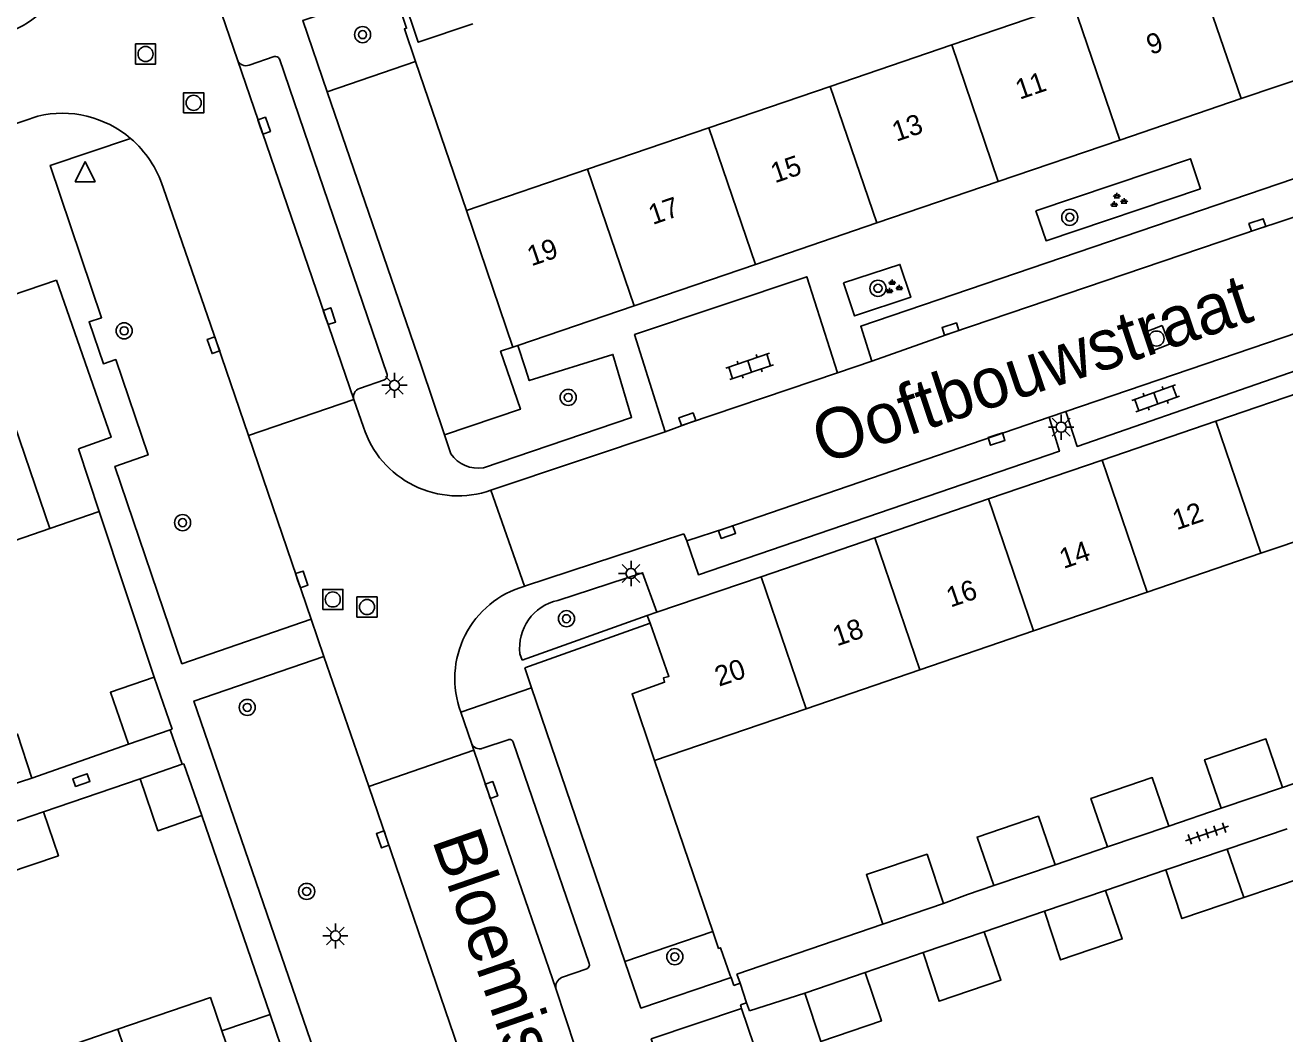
# Model space of a CAD drawing. Extents: x 132994 to 136000, y 393499 to 395512.
# Drawn here: x 134409.9 to 134472.5, y 394682.2 to 394732.3 of the extents above; entities that cross this region are included whole.
import ezdxf

# ---------------------------------------------------------------- set-up
doc = ezdxf.new("R2010")
doc.units = 0
for name, color, linetype in [('gg-afsc-erfafscheiding', 7, 'Continuous'), ('gg-afsc-hekwerk', 7, 'Continuous'), ('gg-afsc-muur', 7, 'Continuous'), ('gg-anno-huisnummerreeks BGT', 7, 'Continuous'), ('gg-anno-openbare ruimte label', 7, 'Continuous'), ('gg-bbg-bijgebouw', 7, 'Continuous'), ('gg-bbg-gedigitaliseerde bebouwing', 7, 'Continuous'), ('gg-bbg-gedigitaliseerde bijgebouw', 7, 'Continuous'), ('gg-bbg-hoofdgebouw', 7, 'Continuous'), ('gg-bbg-luifel en loopbrug', 7, 'Continuous'), ('gg-bbg-tussenscheiding', 7, 'Continuous'), ('gg-knt-verharding', 7, 'Continuous'), ('gg-knt-verharding nz', 7, 'Continuous'), ('gt-grn-groengrens', 7, 'Continuous'), ('gt-grn-weggrens', 7, 'Continuous'), ('gt-symb-boom', 7, 'Continuous'), ('gt-symb-groenvak', 7, 'Continuous'), ('gt-symb-klinker verharding', 7, 'Continuous'), ('gt-symb-kolk', 7, 'Continuous'), ('gt-symb-lichtmast', 7, 'Continuous'), ('gt-symb-rioolschacht', 7, 'Continuous'), ('gt-symb-tegel verharding', 7, 'Continuous'), ('gt-symb-waterafsluiter', 7, 'Continuous')]:
    doc.layers.add(name, color=color, linetype=linetype)

# ---------------------------------------------------------------- blocks, each defined once
blk = doc.blocks.new('gt0-KL1')
at = {"layer": 'gt-symb-klinker verharding'}
for p, q in [((-1.15, 0.3), (1.15, 0.3)), ((-1, -0.3), (-1, 0.3)), ((-0.5, 0.3), (-0.5, 0.45)), ((0, -0.3), (0, 0.3)), ((0.5, 0.3), (0.5, 0.45)), ((1, -0.3), (1, 0.3)), ((-1.15, -0.3), (1.15, -0.3)), ((-0.5, -0.45), (-0.5, -0.3)), ((0.5, -0.45), (0.5, -0.3))]:
    blk.add_line(p, q, dxfattribs=at)
blk = doc.blocks.new('gt0-RS')
at = {"layer": 'gt-symb-rioolschacht'}
blk.add_lwpolyline([(-0.5, -0.5), (0.5, -0.5), (0.5, 0.5), (-0.5, 0.5)], close=True, dxfattribs=at)
blk.add_circle((0, 0), 0.375, dxfattribs=at)
blk = doc.blocks.new('gt0-KOLK')
at = {"layer": 'gt-symb-kolk'}
blk.add_lwpolyline([(0, 0), (0.375, 0), (0.375, 0.4), (-0.375, 0.4), (-0.375, 0), (0, 0)], dxfattribs=at)
blk = doc.blocks.new('gt0-BOOM')
at = {"layer": 'gt-symb-boom'}
for radius in [0.4, 0.2]:
    blk.add_circle((0, 0), radius, dxfattribs=at)
blk = doc.blocks.new('gt0-GRVAK')
at = {"layer": 'gt-symb-groenvak'}
for p, q in [((-0.11, 0.189), (-0.228, 0.24)), ((-0.182, 0.153), (0.088, 0.153)), ((-0.091, 0.211), (-0.156, 0.322)), ((-0.047, 0.214), (-0.047, 0.393)), ((-0.004, 0.211), (0.061, 0.322)), ((0.015, 0.189), (0.133, 0.24)), ((0.262, -0.052), (0.197, 0.059)), ((0.305, -0.049), (0.305, 0.13)), ((0.349, -0.052), (0.414, 0.059)), ((-0.245, -0.228), (-0.363, -0.177)), ((-0.318, -0.264), (-0.047, -0.264)), ((-0.226, -0.206), (-0.291, -0.095)), ((-0.183, -0.203), (-0.183, -0.024)), ((-0.139, -0.206), (-0.074, -0.095)), ((-0.12, -0.228), (-0.002, -0.177)), ((0.243, -0.074), (0.125, -0.023)), ((0.17, -0.11), (0.441, -0.11)), ((0.368, -0.074), (0.486, -0.023))]:
    blk.add_line(p, q, dxfattribs=at)
blk = doc.blocks.new('gt0-LMAST')
at = {"layer": 'gt-symb-lichtmast'}
for p, q in [((-0.182, 0.173), (-0.447, 0.438)), ((-0.005, 0.246), (-0.005, 0.621)), ((0.172, 0.173), (0.437, 0.438)), ((-0.255, -0.004), (-0.63, -0.004)), ((-0.182, -0.181), (-0.447, -0.446)), ((-0.005, -0.254), (-0.005, -0.629)), ((0.437, -0.446), (0.172, -0.181)), ((0.245, -0.004), (0.62, -0.004))]:
    blk.add_line(p, q, dxfattribs=at)
blk.add_circle((-0.005, -0.004), 0.25, dxfattribs=at)
blk = doc.blocks.new('gt0-WAFSL')
at = {"layer": 'gt-symb-waterafsluiter'}
for p, q in [((-0.5, -0.333), (0, 0.667)), ((0, 0.667), (0.5, -0.333)), ((0.5, -0.333), (-0.5, -0.333))]:
    blk.add_line(p, q, dxfattribs=at)
blk = doc.blocks.new('gt0-TEG1')
at = {"layer": 'gt-symb-tegel verharding'}
for p, q in [((-1.125, 0), (1.125, 0)), ((-0.9, -0.25), (-0.9, 0.25)), ((-0.45, -0.25), (-0.45, 0.25)), ((0, -0.25), (0, 0.25)), ((0.45, -0.25), (0.45, 0.25)), ((0.9, -0.25), (0.9, 0.25))]:
    blk.add_line(p, q, dxfattribs=at)

msp = doc.modelspace()

# ---------------------------------------------------------------- linework, layer by layer
at = {"layer": 'gg-afsc-erfafscheiding'}
for p, q in [((134412.577, 394711.231), (134413.606, 394708.123)), ((134413.606, 394708.123), (134416.33, 394699.89)), ((134475.02, 394695.298), (134472.411, 394694.413)), ((134418.7, 394693.01), (134422.092, 394683.134)), ((134469.366, 394693.375), (134466.758, 394692.491)), ((134463.712, 394691.454), (134461.104, 394690.569)), ((134463.618, 394689.298), (134466.611, 394690.315)), ((134457.583, 394687.246), (134460.577, 394688.264)), ((134452.547, 394687.619), (134445.288, 394685.14)), ((134451.672, 394685.222), (134454.542, 394686.212)), ((134445.913, 394683.308), (134448.661, 394684.188)), ((134422.092, 394683.134), (134419.698, 394682.312))]:
    msp.add_line(p, q, dxfattribs=at)
msp.add_lwpolyline([(134458.058, 394689.532), (134456.754, 394689.09), (134455.556, 394688.649)], dxfattribs=at)
at = {"layer": 'gg-afsc-hekwerk'}
for p, q in [((134417.125, 394697.277), (134417.719, 394695.559)), ((134445.447, 394684.687), (134445.776, 394683.716))]:
    msp.add_line(p, q, dxfattribs=at)
at = {"layer": 'gg-afsc-muur'}
for p, q in [((134431.85, 394723.07), (134429.323, 394730.475)), ((134441.2, 394695.75), (134444.093, 394687.253)), ((134444.964, 394685.069), (134445.001, 394684.962)), ((134445.001, 394684.962), (134445.135, 394684.578)), ((134445.447, 394684.687), (134445.288, 394685.14)), ((134445.135, 394684.578), (134445.447, 394684.687)), ((134445.463, 394683.611), (134445.776, 394683.716)), ((134445.5, 394683.501), (134445.463, 394683.611)), ((134445.776, 394683.716), (134445.913, 394683.308)), ((134445.523, 394683.432), (134445.5, 394683.501))]:
    msp.add_line(p, q, dxfattribs=at)
for points in [[(134429.323, 394730.475), (134428.771, 394732.092), (134428.875, 394732.128), (134428.236, 394734.036)], [(134444.093, 394687.253), (134444.379, 394686.414), (134444.483, 394686.449), (134444.964, 394685.069)], [(134447.565, 394677.07), (134446.026, 394681.59), (134446.13, 394681.625), (134445.523, 394683.432)]]:
    msp.add_lwpolyline(points, dxfattribs=at)
at = {"layer": 'gg-bbg-bijgebouw'}
for p, q in [((134416.33, 394699.89), (134417.22, 394697.31)), ((134417.125, 394697.277), (134415.05, 394696.56)), ((134417.22, 394697.31), (134417.125, 394697.277)), ((134415.64, 394694.84), (134417.719, 394695.559)), ((134417.719, 394695.559), (134417.81, 394695.59)), ((134417.81, 394695.59), (134418.7, 394693.01)), ((134410.254, 394694.871), (134407.636, 394694.021)), ((134408.24, 394692.32), (134410.83, 394693.2)), ((134455.556, 394688.649), (134452.547, 394687.619)), ((134448.661, 394684.188), (134451.672, 394685.222))]:
    msp.add_line(p, q, dxfattribs=at)
for points in [[(134415.05, 394696.56), (134414.16, 394699.14), (134416.33, 394699.89)], [(134407.636, 394694.021), (134406.926, 394696.208), (134409.543, 394697.059), (134410.254, 394694.871)], [(134418.7, 394693.01), (134416.52, 394692.26), (134415.64, 394694.84)], [(134410.83, 394693.2), (134411.57, 394691.02), (134408.98, 394690.14), (134408.24, 394692.32)]]:
    msp.add_lwpolyline(points, dxfattribs=at)
at = {"layer": 'gg-bbg-gedigitaliseerde bebouwing'}
for p, q in [((134455.968, 394731.295), (134462.001, 394733.352)), ((134455.968, 394731.295), (134449.935, 394729.237)), ((134449.935, 394729.237), (134443.901, 394727.18)), ((134443.901, 394727.18), (134437.868, 394725.122)), ((134437.868, 394725.122), (134431.85, 394723.07)), ((134471.337, 394706.043), (134476.988, 394707.974)), ((134465.685, 394704.113), (134471.337, 394706.043)), ((134460.034, 394702.183), (134465.685, 394704.113)), ((134454.383, 394700.253), (134460.034, 394702.183)), ((134448.731, 394698.322), (134454.383, 394700.253)), ((134441.2, 394695.75), (134448.731, 394698.322))]:
    msp.add_line(p, q, dxfattribs=at)
at = {"layer": 'gg-bbg-gedigitaliseerde bijgebouw'}
for p, q in [((134469.366, 394693.375), (134472.411, 394694.413)), ((134463.712, 394691.454), (134466.758, 394692.491)), ((134472.632, 394692.362), (134469.653, 394691.349)), ((134469.653, 394691.349), (134466.611, 394690.315)), ((134458.058, 394689.532), (134461.104, 394690.569)), ((134473.433, 394689.939), (134470.479, 394688.938)), ((134463.618, 394689.298), (134460.577, 394688.264)), ((134457.583, 394687.246), (134454.542, 394686.212))]:
    msp.add_line(p, q, dxfattribs=at)
for points in [[(134472.411, 394694.413), (134471.585, 394696.824), (134468.538, 394695.789), (134469.366, 394693.375)], [(134466.758, 394692.491), (134465.931, 394694.902), (134462.885, 394693.867), (134463.712, 394691.454)], [(134461.104, 394690.569), (134460.277, 394692.981), (134457.231, 394691.945), (134458.058, 394689.532)], [(134455.556, 394688.649), (134454.744, 394691.09), (134451.729, 394690.079), (134452.547, 394687.619)], [(134470.479, 394688.938), (134467.411, 394687.893), (134466.611, 394690.315)], [(134463.618, 394689.298), (134464.445, 394686.887), (134461.377, 394685.841), (134460.577, 394688.264)], [(134457.583, 394687.246), (134458.41, 394684.835), (134455.342, 394683.79), (134454.542, 394686.212)], [(134451.672, 394685.222), (134452.474, 394682.81), (134449.457, 394681.794), (134448.661, 394684.188)]]:
    msp.add_lwpolyline(points, dxfattribs=at)
at = {"layer": 'gg-bbg-hoofdgebouw'}
for p, q in [((134476.381, 394730.686), (134470.348, 394728.628)), ((134470.348, 394728.628), (134464.315, 394726.57)), ((134464.315, 394726.57), (134458.282, 394724.512)), ((134458.282, 394724.512), (134452.249, 394722.454)), ((134434.15, 394716.28), (134431.85, 394723.07)), ((134452.249, 394722.454), (134446.216, 394720.396)), ((134446.216, 394720.396), (134440.183, 394718.338)), ((134440.183, 394718.338), (134434.404, 394716.367)), ((134434.404, 394716.367), (134434.15, 394716.28)), ((134469.095, 394712.605), (134474.746, 394714.536)), ((134463.444, 394710.674), (134469.095, 394712.605)), ((134457.793, 394708.743), (134463.444, 394710.674)), ((134411.15, 394707.28), (134410.169, 394710.132)), ((134452.142, 394706.812), (134457.793, 394708.743)), ((134406.546, 394705.7), (134411.15, 394707.28)), ((134446.491, 394704.881), (134452.142, 394706.812)), ((134441.314, 394703.112), (134446.491, 394704.881)), ((134441.314, 394703.112), (134440.84, 394702.95)), ((134440.84, 394702.95), (134440.976, 394702.567)), ((134414.522, 394682.397), (134409.85, 394680.801))]:
    msp.add_line(p, q, dxfattribs=at)
for points in [[(134410.169, 394710.132), (134408.06, 394716.26), (134403.45, 394714.71), (134403.64, 394714.17)], [(134440.976, 394702.567), (134441.91, 394699.93), (134441.64, 394699.85), (134441.7, 394699.64), (134440.08, 394699.06), (134441.2, 394695.75)], [(134419.698, 394682.312), (134419.13, 394683.97), (134414.522, 394682.397)], [(134417.41, 394673.94), (134417.6, 394673.4), (134422.21, 394674.98), (134419.698, 394682.312)]]:
    msp.add_lwpolyline(points, dxfattribs=at)
at = {"layer": 'gg-bbg-luifel en loopbrug'}
msp.add_lwpolyline([(134428.675, 394733.762), (134429.457, 394731.433), (134432.176, 394732.346)], dxfattribs=at)
at = {"layer": 'gg-bbg-tussenscheiding'}
for p, q in [((134470.348, 394728.628), (134468.034, 394735.409)), ((134464.315, 394726.57), (134462.001, 394733.352)), ((134458.282, 394724.512), (134455.968, 394731.295)), ((134452.249, 394722.454), (134449.935, 394729.237)), ((134446.216, 394720.396), (134443.901, 394727.18)), ((134440.183, 394718.338), (134437.868, 394725.122)), ((134469.095, 394712.605), (134471.337, 394706.043)), ((134463.444, 394710.674), (134465.685, 394704.113)), ((134457.793, 394708.743), (134460.034, 394702.183)), ((134452.142, 394706.812), (134454.383, 394700.253)), ((134446.491, 394704.881), (134448.731, 394698.322)), ((134470.479, 394688.938), (134469.653, 394691.349)), ((134414.522, 394682.397), (134417.41, 394673.94))]:
    msp.add_line(p, q, dxfattribs=at)
at = {"layer": 'gg-knt-verharding'}
for p, q in [((134419.498, 394733.413), (134420.475, 394730.553)), ((134421.046, 394730.29), (134422.297, 394730.72)), ((134422.552, 394730.6), (134427.916, 394714.918)), ((134424.924, 394728.974), (134429.61, 394715.324)), ((134410.543, 394727.765), (134404.335, 394725.613)), ((134391.35, 394712.72), (134411.47, 394719.61)), ((134434.766, 394715.254), (134434.404, 394716.367)), ((134450.298, 394715.004), (134452.002, 394715.583)), ((134430.178, 394713.646), (134429.61, 394715.324)), ((134427.783, 394714.668), (134426.539, 394714.237)), ((134426.246, 394713.679), (134421.016, 394711.899)), ((134426.246, 394713.679), (134426.732, 394712.306)), ((134430.761, 394711.921), (134430.178, 394713.646)), ((134460.811, 394712.807), (134461.64, 394713.079)), ((134421.016, 394711.899), (134424.133, 394702.765)), ((134431.081, 394710.977), (134430.761, 394711.921)), ((134433.068, 394709.179), (134441.726, 394712.08)), ((134433.068, 394709.179), (134434.744, 394704.406)), ((134442.655, 394707.013), (134434.744, 394704.406)), ((134442.655, 394707.013), (134442.8, 394706.661)), ((134424.133, 394702.765), (134424.769, 394700.918)), ((134424.769, 394700.918), (134426.993, 394694.461)), ((134434.616, 394700.742), (134434.509, 394701.051)), ((134434.748, 394700.36), (134435.091, 394699.355)), ((134435.091, 394699.355), (134439.721, 394685.765)), ((134431.575, 394698.151), (134432.102, 394696.612)), ((134432.657, 394696.356), (134433.923, 394696.78)), ((134410.254, 394694.871), (134415.05, 394696.56)), ((134426.993, 394694.461), (134432.223, 394696.262)), ((134432.102, 394696.612), (134432.223, 394696.262)), ((134434.178, 394696.658), (134437.951, 394685.657)), ((134410.83, 394693.2), (134415.64, 394694.84)), ((134432.491, 394678.408), (134426.993, 394694.461)), ((134437.827, 394685.403), (134436.573, 394684.971)), ((134436.297, 394684.422), (134437.26, 394681.501)), ((134422.092, 394683.134), (134425.062, 394674.393))]:
    msp.add_line(p, q, dxfattribs=at)
for points in [[(134428.236, 394734.036), (134423.718, 394732.517), (134424.924, 394728.974)], [(134452.002, 394715.583), (134451.448, 394717.323), (134479.916, 394727.02), (134480.536, 394725.232)], [(134424.133, 394702.765), (134417.708, 394700.556), (134414.377, 394710.36), (134416.033, 394710.934), (134414.425, 394715.667), (134413.812, 394715.462), (134413.1, 394717.536), (134413.718, 394717.747), (134411.169, 394725.312), (134415.16, 394726.652)], [(134460.154, 394723.061), (134460.655, 394721.571), (134468.331, 394724.149), (134467.83, 394725.64), (134460.154, 394723.061)], [(134416.772, 394724.223), (134419.467, 394716.448), (134421.016, 394711.899)], [(134450.595, 394719.476), (134451.134, 394717.838), (134453.93, 394718.759), (134453.39, 394720.397), (134450.595, 394719.476)], [(134411.47, 394719.61), (134414.194, 394711.805), (134412.577, 394711.231)], [(134441.726, 394712.08), (134440.206, 394716.904), (134448.76, 394719.778), (134450.298, 394715.004)], [(134461.64, 394713.079), (134462.204, 394711.354), (134479.207, 394717.238), (134478.689, 394718.898)], [(134432.695, 394710.289), (134440.06, 394712.793), (134439.126, 394715.923), (134434.971, 394714.625), (134434.766, 394715.254)], [(134442.8, 394706.661), (134443.383, 394704.98), (134461.318, 394711.116), (134460.811, 394712.807)], [(134436.393, 394703.701), (134440.6, 394705.075), (134441.314, 394703.112)], [(134424.769, 394700.918), (134418.307, 394698.701), (134427.024, 394673.353), (134432.587, 394675.252)], [(134445.001, 394684.962), (134440.524, 394683.446), (134439.721, 394685.765)], [(134445.523, 394683.432), (134441.032, 394681.917), (134443.2, 394675.584)]]:
    msp.add_lwpolyline(points, dxfattribs=at)
for centre, radius, start, end in [((134407.325, 394736.601), 4.999, 290.88184, 338.33261), ((134422.357, 394730.518), 0.211, 22.9554, 106.64235), ((134420.892, 394730.706), 0.444, 200.19701, 290.34183), ((134411.751, 394722.643), 5.262, 49.6235, 103.2696), ((134411.757, 394722.644), 5.258, 17.47625, 49.66404), ((134427.691, 394714.877), 0.228, 293.65936, 10.31469), ((134426.692, 394713.801), 0.463, 109.36547, 195.22754), ((134431.424, 394713.83), 4.933, 197.99232, 289.47232), ((134432.434, 394711.915), 1.647, 214.71871, 279.10709), ((134436.033, 394699.823), 4.761, 105.70492, 200.55837), ((134436.901, 394701.345), 2.41, 102.16392, 187.01473), ((134433.996, 394696.605), 0.189, 16.19022, 112.67395), ((134432.507, 394696.76), 0.431, 200.13361, 290.3423), ((134437.758, 394685.594), 0.203, 289.88162, 18.07614), ((134436.819, 394684.504), 0.528, 117.72086, 188.89883)]:
    msp.add_arc(centre, radius, start, end, dxfattribs=at)
at = {"layer": 'gg-knt-verharding nz'}
for p, q in [((134420.475, 394730.553), (134426.246, 394713.679)), ((134478.689, 394718.898), (134461.64, 394713.079))]:
    msp.add_line(p, q, dxfattribs=at)
for points in [[(134480.536, 394725.232), (134471.221, 394722.163), (134455.971, 394716.993), (134452.002, 394715.583)], [(134450.298, 394715.004), (134442.889, 394712.515), (134441.726, 394712.08)], [(134460.811, 394712.807), (134444.738, 394707.284), (134442.8, 394706.661)], [(134432.223, 394696.262), (134432.906, 394694.22), (134436.297, 394684.422)]]:
    msp.add_lwpolyline(points, dxfattribs=at)
at = {"layer": 'gt-grn-groengrens'}
for p, q in [((134424.924, 394728.974), (134429.323, 394730.475)), ((134440.84, 394702.95), (134434.616, 394700.742)), ((134440.976, 394702.567), (134434.748, 394700.36)), ((134439.721, 394685.765), (134444.093, 394687.253))]:
    msp.add_line(p, q, dxfattribs=at)
msp.add_lwpolyline([(134430.761, 394711.921), (134434.533, 394713.198), (134433.551, 394716.076), (134434.15, 394716.28)], dxfattribs=at)
at = {"layer": 'gt-grn-weggrens'}
for p, q in [((134413.606, 394708.123), (134411.15, 394707.28)), ((134431.575, 394698.151), (134435.091, 394699.355))]:
    msp.add_line(p, q, dxfattribs=at)

# ---------------------------------------------------------------- block references
at = {"layer": 'gt-symb-boom'}
for p in [(134426.69, 394731.809), (134461.832, 394722.735), (134414.84, 394717.095), (134436.908, 394713.787), (134417.744, 394707.565), (134436.822, 394702.794), (134420.957, 394698.388), (134423.91, 394689.246), (134442.205, 394686.002)]:
    msp.add_blockref('gt0-BOOM', p, dxfattribs=at)
at = {"layer": 'gt-symb-boom', "rotation": 90}
msp.add_blockref('gt0-BOOM', (134452.303, 394719.207), dxfattribs=at)
at = {"layer": 'gt-symb-groenvak'}
for p in [(134464.226, 394723.554), (134453.058, 394719.256)]:
    msp.add_blockref('gt0-GRVAK', p, dxfattribs=at)
at = {"layer": 'gt-symb-klinker verharding'}
for p, rotation in [((134445.926, 394715.325), 18.779117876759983), ((134466.105, 394713.742), -160.3692977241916)]:
    msp.add_blockref('gt0-KL1', p, dxfattribs=dict(at, rotation=rotation))
at = {"layer": 'gt-symb-kolk'}
for p, rotation in [((134421.607, 394727.224), -71.0904043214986), ((134471.221, 394722.163), 18.23569146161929), ((134424.85, 394717.756), -71.0904043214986), ((134455.971, 394716.993), 18.543669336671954), ((134419.467, 394716.448), 109.11637124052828), ((134442.889, 394712.515), 18.543669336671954), ((134458.13, 394711.909), -161.4563306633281), ((134444.738, 394707.284), -161.03974891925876), ((134423.474, 394704.677), -70.99596567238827), ((134412.648, 394694.964), -160.60447167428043), ((134432.906, 394694.22), -70.91178714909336), ((134427.877, 394691.894), 109.0040343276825)]:
    msp.add_blockref('gt0-KOLK', p, dxfattribs=dict(at, rotation=rotation))
at = {"layer": 'gt-symb-lichtmast'}
for p in [(134428.277, 394714.391), (134461.41, 394712.311), (134440.035, 394705.045), (134425.344, 394687.038)]:
    msp.add_blockref('gt0-LMAST', p, dxfattribs=at)
at = {"layer": 'gt-symb-rioolschacht'}
for p in [(134415.904, 394730.845), (134418.292, 394728.42), (134425.208, 394703.75), (134426.909, 394703.372)]:
    msp.add_blockref('gt0-RS', p, dxfattribs=at)
at = {"layer": 'gt-symb-rioolschacht', "rotation": -157.97515406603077}
msp.add_blockref('gt0-RS', (134466.144, 394716.711), dxfattribs=at)
at = {"layer": 'gt-symb-tegel verharding', "rotation": 18.79757549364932}
msp.add_blockref('gt0-TEG1', (134468.654, 394692.122), dxfattribs=at)
at = {"layer": 'gt-symb-waterafsluiter'}
msp.add_blockref('gt0-WAFSL', (134412.899, 394724.835), dxfattribs=at)

# ---------------------------------------------------------------- texts
at = {"layer": 'gg-anno-huisnummerreeks BGT'}
for s, p in [('9', (134465.855, 394730.793)), ('11', (134459.345, 394728.571)), ('13', (134453.212, 394726.479)), ('15', (134447.179, 394724.421)), ('17', (134441.108, 394722.35)), ('19', (134435.078, 394720.294)), ('12', (134467.148, 394707.183)), ('14', (134461.528, 394705.263)), ('16', (134455.912, 394703.344)), ('18', (134450.261, 394701.413)), ('20', (134444.403, 394699.411))]:
    msp.add_text(s, height=1, rotation=18.9, dxfattribs=at).set_placement(p)
at = {"layer": 'gg-anno-openbare ruimte label'}
for s, rotation, p in [('Ooftbouwstraat', 18.4, (134449.564, 394710.462)), ('Bloemisterijstraat', 289.1, (134430.123, 394691.805))]:
    msp.add_text(s, height=2.5, rotation=rotation, dxfattribs=at).set_placement(p)

doc.saveas('drawing.dxf')
